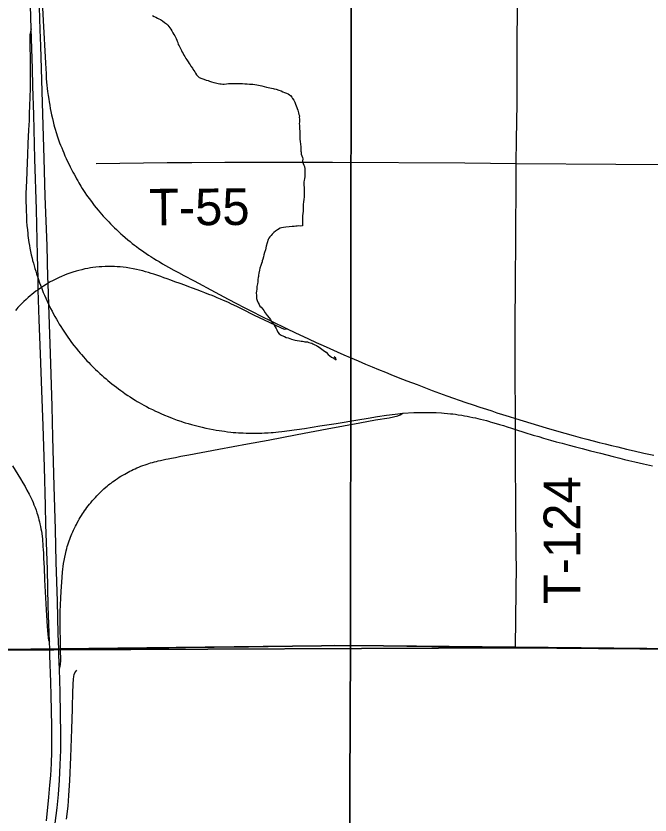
# Model space of a CAD drawing. Extents: x -17 to 88, y -5 to 22.
# Drawn here: x 6.195 to 7.178, y 18.897 to 20.136 of the extents above; entities that cross this region are included whole.
import ezdxf

# ---------------------------------------------------------------- set-up
doc = ezdxf.new("R2010")
doc.units = 0
for name, color, linetype in [('GM_X_County_Road', 7, 'Continuous'), ('GM_X_Interchange_Ramps', 7, 'Continuous'), ('GM_X_Minor_River', 7, 'Continuous'), ('GM_X_Section', 7, 'Continuous'), ('GM_X_Township', 7, 'Continuous'), ('GM_X_Township_Road', 7, 'Continuous'), ('GM_X_Township_Road_Text', 7, 'Continuous'), ('GM_X_US_Route', 7, 'Continuous')]:
    doc.layers.add(name, color=color, linetype=linetype)

msp = doc.modelspace()

# ---------------------------------------------------------------- linework, layer by layer
at = {"layer": 'GM_X_County_Road'}
for points in [[(6.1851, 19.1528), (6.2255, 19.1533), (6.2468, 19.1536), (6.2608, 19.1538), (6.2638, 19.1538), (6.3045, 19.1544), (6.4058, 19.1554), (6.4573, 19.1562), (6.5021, 19.1568), (6.5549, 19.1575), (6.5854, 19.1579), (6.6687, 19.1594), (6.6787, 19.1595), (6.6886, 19.1597), (6.7001, 19.1596), (6.7098, 19.1595), (6.7235, 19.1593), (6.7663, 19.1587), (6.8005, 19.1582), (6.8396, 19.1578), (6.8744, 19.1574), (6.8875, 19.1573), (6.9248, 19.1568), (6.9693, 19.156)], [(6.9693, 19.156), (7.0449, 19.1556), (7.0598, 19.1555), (7.1132, 19.155), (7.1667, 19.1548), (7.2151, 19.1546), (7.2268, 19.1545)]]:
    msp.add_lwpolyline(points, dxfattribs=at)
at = {"layer": 'GM_X_Interchange_Ramps'}
for points in [[(6.6151, 19.6507), (6.6136, 19.6502), (6.612, 19.6498), (6.6109, 19.6497), (6.61, 19.6499), (6.6087, 19.6503), (6.6071, 19.651), (6.6053, 19.6519), (6.5798, 19.6641), (6.5647, 19.6714), (6.5452, 19.6811), (6.537, 19.6851), (6.529, 19.6889), (6.5242, 19.6912), (6.5204, 19.6929), (6.5165, 19.6945), (6.5115, 19.6967), (6.5066, 19.6987), (6.5026, 19.7004), (6.4988, 19.702), (6.4936, 19.704), (6.4876, 19.7064), (6.482, 19.7086), (6.4755, 19.711), (6.4685, 19.7136), (6.4628, 19.7156), (6.4563, 19.718), (6.4491, 19.7206), (6.4408, 19.7236), (6.4349, 19.7258), (6.429, 19.7279), (6.4239, 19.7297), (6.419, 19.7315), (6.4131, 19.7336), (6.4083, 19.7352), (6.4042, 19.7365), (6.4001, 19.7378), (6.3956, 19.7391), (6.3911, 19.7403), (6.3863, 19.7416), (6.3815, 19.7427), (6.3762, 19.7437), (6.3705, 19.7447), (6.3655, 19.7455), (6.3606, 19.746), (6.356, 19.7465), (6.3513, 19.7468), (6.3471, 19.7471), (6.3427, 19.7472), (6.3377, 19.7472), (6.3326, 19.7471), (6.3277, 19.7468), (6.3234, 19.7465), (6.3184, 19.746), (6.3135, 19.7455), (6.3101, 19.7449), (6.3062, 19.7443), (6.3015, 19.7434), (6.2964, 19.7422), (6.2918, 19.7411), (6.2879, 19.74), (6.2827, 19.7384), (6.278, 19.7368), (6.2736, 19.7352), (6.2696, 19.7337), (6.2651, 19.7318), (6.2613, 19.7301), (6.2572, 19.7282), (6.2541, 19.7266), (6.2513, 19.7251), (6.2478, 19.7233), (6.2445, 19.7213), (6.2415, 19.7195), (6.2372, 19.7168), (6.2339, 19.7146), (6.2291, 19.7112), (6.2255, 19.7087), (6.2223, 19.7061), (6.2191, 19.7036), (6.2165, 19.7015), (6.2135, 19.6991), (6.2102, 19.6962), (6.2069, 19.6931), (6.2035, 19.6898), (6.2001, 19.6863), (6.1976, 19.6835), (6.1956, 19.6813), (6.1936, 19.6789)], [(6.2618, 19.1229), (6.2632, 19.1269), (6.2638, 19.1307), (6.264, 19.1358), (6.2638, 19.1538), (6.2637, 19.1621), (6.2631, 19.1898), (6.263, 19.1974), (6.2631, 19.2042), (6.2632, 19.2123), (6.2636, 19.2226), (6.264, 19.2328), (6.2645, 19.2438), (6.2654, 19.2576), (6.2659, 19.2653), (6.2666, 19.2731), (6.2671, 19.278), (6.2676, 19.2819), (6.2683, 19.2868), (6.2691, 19.2915), (6.2701, 19.2964), (6.2712, 19.3013), (6.2724, 19.3061), (6.2733, 19.3097), (6.2741, 19.3127), (6.2751, 19.3157), (6.276, 19.3187), (6.2769, 19.3215), (6.2781, 19.3245), (6.2792, 19.3276), (6.2802, 19.33), (6.2812, 19.3326), (6.2825, 19.3355), (6.2837, 19.3383), (6.2853, 19.3416), (6.2867, 19.3445), (6.2882, 19.3473), (6.2896, 19.3499), (6.2915, 19.3533), (6.2927, 19.3555), (6.2942, 19.358), (6.2961, 19.3611), (6.2977, 19.3635), (6.299, 19.3656), (6.3008, 19.3681), (6.3027, 19.3707), (6.3046, 19.3735), (6.3066, 19.376), (6.3086, 19.3785), (6.3105, 19.3809), (6.3128, 19.3836), (6.3151, 19.3864), (6.3177, 19.3892), (6.32, 19.3917), (6.3221, 19.3938), (6.3242, 19.3959), (6.326, 19.3978), (6.3282, 19.3998), (6.3309, 19.4024), (6.3337, 19.4048), (6.3359, 19.4066), (6.338, 19.4084), (6.34, 19.41), (6.3419, 19.4114), (6.3444, 19.4133), (6.3466, 19.4149), (6.3489, 19.4165), (6.3521, 19.4186), (6.3548, 19.4204), (6.357, 19.4218), (6.36, 19.4236), (6.3631, 19.4253), (6.3658, 19.4269), (6.3687, 19.4284), (6.3713, 19.4297), (6.3739, 19.431), (6.3765, 19.4323), (6.3793, 19.4336), (6.3821, 19.4348), (6.3849, 19.436), (6.3881, 19.4373), (6.3914, 19.4385), (6.3949, 19.4397), (6.3978, 19.4407), (6.4006, 19.4416), (6.4033, 19.4425), (6.406, 19.4433), (6.4092, 19.4442), (6.4122, 19.445), (6.415, 19.4457), (6.4186, 19.4465), (6.4227, 19.4474), (6.4269, 19.4483), (6.4306, 19.449), (6.4358, 19.45), (6.442, 19.4512), (6.4503, 19.4528), (6.4627, 19.455), (6.5091, 19.4639), (6.5537, 19.4722), (6.5854, 19.4781), (6.6306, 19.4865), (6.677, 19.4953), (6.7277, 19.5047), (6.7522, 19.5092), (6.7732, 19.5126), (6.7802, 19.514), (6.7866, 19.5156), (6.7905, 19.5172), (6.7945, 19.5195)], [(6.1889, 19.4381), (6.2013, 19.4181), (6.205, 19.4119), (6.2086, 19.4058), (6.2116, 19.4003), (6.2149, 19.3943), (6.2171, 19.3898), (6.2194, 19.3848), (6.221, 19.3812), (6.2223, 19.3778), (6.2242, 19.3732), (6.2258, 19.3691), (6.227, 19.3652), (6.2279, 19.3626), (6.2294, 19.3574), (6.2302, 19.3544), (6.2309, 19.3514), (6.2317, 19.348), (6.2325, 19.3439), (6.2332, 19.3404), (6.2339, 19.3365), (6.2344, 19.3329), (6.235, 19.3287), (6.2354, 19.3249), (6.2358, 19.3213), (6.2361, 19.3173), (6.2364, 19.3129), (6.2368, 19.3078), (6.237, 19.3033), (6.2374, 19.2946), (6.2381, 19.2805), (6.239, 19.2611), (6.2413, 19.2146), (6.2428, 19.189), (6.2438, 19.1763), (6.2443, 19.1726), (6.2447, 19.1704), (6.2451, 19.1683), (6.2457, 19.1665), (6.2464, 19.165)]]:
    msp.add_lwpolyline(points, dxfattribs=at)
at = {"layer": 'GM_X_Minor_River'}
for points in [[(6.4061, 20.1363), (6.4087, 20.1351), (6.4114, 20.1339), (6.414, 20.1323), (6.4163, 20.1312), (6.4185, 20.1304), (6.4219, 20.128), (6.4249, 20.1257), (6.4279, 20.1237), (6.4302, 20.1214), (6.4331, 20.1172), (6.4346, 20.1153), (6.4361, 20.1126), (6.4379, 20.1095), (6.4394, 20.1072), (6.4409, 20.1049), (6.442, 20.103), (6.4427, 20.1007), (6.4438, 20.0984), (6.4445, 20.0965), (6.4456, 20.0945), (6.4463, 20.0915), (6.4478, 20.0892), (6.4489, 20.0873), (6.4504, 20.0842)], [(6.4504, 20.0842), (6.4511, 20.0819), (6.4522, 20.0796), (6.4537, 20.0773), (6.4551, 20.075), (6.4566, 20.0727), (6.4577, 20.07), (6.4596, 20.0677), (6.4614, 20.0646), (6.4633, 20.0619), (6.4647, 20.06), (6.4658, 20.0577), (6.4681, 20.055), (6.4688, 20.0531), (6.4718, 20.0489), (6.4729, 20.0469), (6.4743, 20.0446), (6.4769, 20.0416), (6.4788, 20.0404), (6.4826, 20.0388), (6.486, 20.0376), (6.4894, 20.0364), (6.4924, 20.0356), (6.4947, 20.0348), (6.4977, 20.0336), (6.5015, 20.0324), (6.5041, 20.0319), (6.5079, 20.0311), (6.5106, 20.0307), (6.5129, 20.0306), (6.5155, 20.0302), (6.5174, 20.0302), (6.5212, 20.0305), (6.5239, 20.0308), (6.5266, 20.0311), (6.5288, 20.0311), (6.5319, 20.031), (6.5353, 20.031), (6.5383, 20.0309), (6.5414, 20.0309), (6.5459, 20.0308), (6.5494, 20.0303), (6.5532, 20.0303), (6.5566, 20.0302), (6.5592, 20.0302), (6.5619, 20.0297), (6.5649, 20.0293), (6.568, 20.0289), (6.5706, 20.0284), (6.5733, 20.028), (6.5759, 20.0272), (6.5793, 20.0264), (6.5831, 20.0255), (6.591, 20.0235), (6.5933, 20.0231), (6.5952, 20.0227), (6.5982, 20.0222), (6.602, 20.0206), (6.6058, 20.0194), (6.6084, 20.0182), (6.6111, 20.017), (6.6141, 20.0158), (6.6167, 20.0147), (6.6186, 20.0135), (6.6205, 20.0123), (6.6223, 20.0096), (6.6234, 20.0077), (6.6253, 20.005), (6.6271, 20.0019), (6.6278, 19.9989), (6.6289, 19.9962), (6.63, 19.9939), (6.6308, 19.992), (6.6315, 19.9897), (6.6322, 19.9878), (6.6325, 19.9855), (6.6332, 19.9828), (6.634, 19.9809), (6.6339, 19.9783), (6.6343, 19.976), (6.6342, 19.9737), (6.6342, 19.9714), (6.6337, 19.9684), (6.6341, 19.9665), (6.634, 19.9638), (6.6343, 19.96), (6.6347, 19.9577), (6.6346, 19.9558), (6.6346, 19.9539), (6.6346, 19.9517), (6.6345, 19.949), (6.6348, 19.9448), (6.6351, 19.941), (6.6361, 19.933), (6.6361, 19.9308), (6.6364, 19.9281), (6.6364, 19.9262), (6.6367, 19.9243), (6.637, 19.9216), (6.6381, 19.9186), (6.6388, 19.9163)], [(6.6388, 19.9163), (6.6392, 19.914), (6.6391, 19.9106), (6.6398, 19.9071), (6.6409, 19.9041), (6.642, 19.9022), (6.6427, 19.8987), (6.6426, 19.8949), (6.6426, 19.8911), (6.6425, 19.8892), (6.6425, 19.8862), (6.642, 19.8836), (6.6416, 19.8805), (6.6412, 19.8783), (6.6411, 19.8737), (6.6414, 19.8691), (6.6417, 19.8665), (6.6417, 19.8634), (6.6416, 19.8585), (6.6415, 19.8547), (6.6411, 19.8517), (6.6406, 19.8471), (6.6401, 19.8437), (6.6401, 19.8407), (6.64, 19.8361), (6.6399, 19.8331), (6.6395, 19.8293), (6.639, 19.8255), (6.639, 19.821), (6.6389, 19.8175), (6.6389, 19.8153), (6.6388, 19.8126), (6.6388, 19.81), (6.6361, 19.8096), (6.6334, 19.8101), (6.6308, 19.8097), (6.6285, 19.8098), (6.6262, 19.8094), (6.6231, 19.8091), (6.6182, 19.8088), (6.6132, 19.8081), (6.6094, 19.8078), (6.6064, 19.8071), (6.6045, 19.8064), (6.5999, 19.8038), (6.5972, 19.802), (6.5945, 19.8001), (6.5921, 19.7975), (6.5902, 19.7953), (6.5883, 19.7934), (6.5867, 19.7912), (6.5855, 19.7889), (6.5827, 19.7787), (6.5814, 19.773), (6.5798, 19.7689), (6.579, 19.7651), (6.5785, 19.7621), (6.5773, 19.7587), (6.5765, 19.756), (6.5761, 19.7542), (6.5753, 19.7519), (6.5741, 19.7485), (6.5729, 19.7447), (6.5721, 19.7413), (6.5712, 19.7368), (6.5708, 19.7337), (6.5704, 19.7319), (6.57, 19.73), (6.5695, 19.7269), (6.5695, 19.7235), (6.569, 19.7205), (6.5686, 19.7182), (6.5682, 19.716), (6.5681, 19.7118), (6.5677, 19.7091), (6.5672, 19.7061), (6.5675, 19.7023), (6.5675, 19.6993), (6.5678, 19.6974), (6.5685, 19.6947), (6.57, 19.6909), (6.5715, 19.6885), (6.5729, 19.6859), (6.5748, 19.6843), (6.5774, 19.6812), (6.5789, 19.6789), (6.5811, 19.6755), (6.5841, 19.6712), (6.5874, 19.6677), (6.5893, 19.6651), (6.5915, 19.6608), (6.5937, 19.6585), (6.5948, 19.6562), (6.5981, 19.6508), (6.5992, 19.6489), (6.6007, 19.6451), (6.6029, 19.6428), (6.6059, 19.6408), (6.6093, 19.6392), (6.6112, 19.6384), (6.6135, 19.6373)], [(6.6135, 19.6373), (6.6165, 19.6364), (6.6195, 19.6353), (6.6218, 19.6345), (6.6252, 19.6336), (6.6274, 19.6328), (6.6305, 19.6324), (6.6343, 19.6319), (6.6369, 19.6315), (6.6388, 19.6315), (6.6407, 19.6311), (6.6426, 19.6306), (6.6445, 19.6306), (6.6464, 19.6302), (6.6487, 19.6294), (6.6509, 19.629), (6.6532, 19.6282), (6.6551, 19.6274), (6.6581, 19.6258), (6.6604, 19.6246), (6.6622, 19.6234), (6.6645, 19.6219), (6.6668, 19.6207), (6.669, 19.6191), (6.6709, 19.6176), (6.6728, 19.616), (6.6754, 19.6141), (6.6787, 19.6106), (6.684, 19.6067), (6.6874, 19.6048), (6.6911, 19.6024), (6.6904, 19.6051), (6.6882, 19.607), (6.6878, 19.607)]]:
    msp.add_lwpolyline(points, dxfattribs=at)
at = {"layer": 'GM_X_Section'}
for points in [[(6.7146, 20.1751), (6.7133, 19.1594), (5.7206, 19.1483), (5.7223, 20.1762)], [(6.7146, 20.1751), (7.7295, 20.169), (7.7351, 19.1493), (6.7133, 19.1594)], [(6.7133, 19.1594), (6.7087, 18.155), (5.7233, 18.1499), (5.7206, 19.1483)], [(7.7351, 19.1493), (7.729, 18.1476), (6.7087, 18.155), (6.7133, 19.1594)]]:
    msp.add_lwpolyline(points, close=True, dxfattribs=at)
at = {"layer": 'GM_X_Township'}
for points in [[(5.0464, 18.1513), (5.7149, 18.1469), (5.7215, 18.6472), (5.7225, 19.1491), (6.2534, 19.1527), (6.9691, 19.1558), (7.2261, 19.1535), (7.7361, 19.149), (8.236, 19.1446), (8.7331, 19.1436), (8.7348, 19.4138), (8.7274, 19.89), (8.7281, 20.1646), (7.7177, 20.1665), (7.7206, 20.6696), (7.7218, 20.9)], [(8.709, 14.1), (8.7164, 14.7728), (8.7243, 15.8906), (8.7261, 16.1499), (8.7273, 16.2993), (8.7317, 17.1395), (8.7241, 18.1383), (8.7331, 19.1436), (8.236, 19.1446), (7.7361, 19.149), (7.2261, 19.1535), (6.9691, 19.1558), (6.2534, 19.1527), (5.7225, 19.1491), (5.7215, 18.6472), (5.7149, 18.1469), (5.0464, 18.1513)]]:
    msp.add_lwpolyline(points, dxfattribs=at)
at = {"layer": 'GM_X_Township_Road'}
for points in [[(6.9705, 19.9069), (6.9709, 19.9441), (6.9718, 19.9994), (6.972, 20.0373), (6.9719, 20.0982), (6.9721, 20.1429), (6.9722, 20.1474), (6.9724, 20.1527), (6.9727, 20.1576), (6.9732, 20.1627), (6.9753, 20.1774), (6.9762, 20.1839), (6.977, 20.1923), (6.9776, 20.2017), (6.9778, 20.2103), (6.9782, 20.2936), (6.9783, 20.3694), (6.9784, 20.3936), (6.9782, 20.4427), (6.9786, 20.471), (6.9789, 20.4906), (6.9794, 20.5701), (6.9794, 20.6267), (6.9796, 20.6755)], [(6.319, 19.9069), (6.4292, 19.9083), (6.4672, 19.9087), (6.5182, 19.9091), (6.5313, 19.9092), (6.6852, 19.909), (6.8905, 19.9082), (6.9705, 19.9069)], [(6.9705, 19.297), (6.9693, 19.45), (6.9692, 19.4945), (6.9691, 19.5115), (6.9685, 19.5849), (6.9689, 19.6631), (6.9692, 19.716), (6.9701, 19.8776), (6.9705, 19.9069)], [(6.9705, 19.9069), (7.7429, 19.9015), (7.8231, 19.9015), (8.0293, 19.9008), (8.1101, 19.9003), (8.2368, 19.8993)], [(6.9693, 19.156), (6.9697, 19.202), (6.9706, 19.284), (6.9705, 19.297)], [(6.2731, 18.8901), (6.2753, 18.9105), (6.2766, 18.9266), (6.2781, 18.9502), (6.2798, 18.9862), (6.2811, 19.0297), (6.2822, 19.0613), (6.2829, 19.0893), (6.283, 19.0956), (6.2832, 19.0993), (6.2837, 19.1073), (6.2843, 19.1116), (6.285, 19.1147), (6.2859, 19.117), (6.2872, 19.1191), (6.2888, 19.1211)]]:
    msp.add_lwpolyline(points, dxfattribs=at)
at = {"layer": 'GM_X_US_Route'}
for points in [[(6.2321, 20.1144), (6.2308, 20.1495), (6.2292, 20.2114)], [(6.2346, 20.169), (6.2369, 20.1287), (6.2404, 20.0624), (6.2412, 20.0459), (6.2416, 20.0388), (6.242, 20.0329), (6.2424, 20.0283), (6.2429, 20.0233), (6.2435, 20.0184), (6.2446, 20.0122), (6.2454, 20.0069), (6.2461, 20.0023), (6.2469, 19.9973), (6.2478, 19.9921), (6.2486, 19.9876), (6.2497, 19.9824), (6.251, 19.9768), (6.2521, 19.9718), (6.2533, 19.9671), (6.2544, 19.9634), (6.2553, 19.96), (6.2568, 19.9551), (6.2589, 19.9485), (6.2607, 19.9435), (6.2622, 19.9391), (6.2635, 19.9356), (6.2654, 19.931), (6.267, 19.9269), (6.2685, 19.9233), (6.2704, 19.9189), (6.2723, 19.9148), (6.2745, 19.9102), (6.2763, 19.9064), (6.2785, 19.9019), (6.2807, 19.8978), (6.2827, 19.8937), (6.2846, 19.8904), (6.2866, 19.8867), (6.2885, 19.8832), (6.2902, 19.8802), (6.2921, 19.877), (6.2935, 19.8745), (6.2951, 19.8719), (6.2974, 19.8683), (6.2993, 19.8652), (6.3014, 19.8621), (6.3041, 19.858), (6.3079, 19.8528), (6.3114, 19.8479), (6.3159, 19.842), (6.3191, 19.8381), (6.3219, 19.8347), (6.3244, 19.8317), (6.3272, 19.8284), (6.33, 19.8254), (6.3329, 19.8221), (6.3359, 19.8189), (6.3385, 19.8162), (6.3412, 19.8133), (6.3442, 19.8102), (6.3472, 19.8073), (6.3502, 19.8044), (6.354, 19.8009), (6.3572, 19.798), (6.3598, 19.7957), (6.364, 19.7921), (6.368, 19.7887), (6.3716, 19.7857), (6.3749, 19.7831), (6.3783, 19.7805), (6.3816, 19.778), (6.3853, 19.7752), (6.3892, 19.7724), (6.393, 19.7698), (6.3965, 19.7673), (6.4003, 19.7649), (6.4038, 19.7626), (6.4085, 19.7595), (6.4126, 19.7571), (6.4165, 19.7548), (6.4219, 19.7515), (6.4264, 19.7489), (6.4313, 19.7461), (6.4392, 19.7417), (6.4466, 19.7378), (6.4549, 19.7333), (6.4709, 19.725), (6.5032, 19.7075), (6.5235, 19.6967), (6.5365, 19.6898), (6.5484, 19.6836), (6.5607, 19.6773), (6.575, 19.6702), (6.5896, 19.663), (6.6151, 19.6507), (6.6272, 19.6449), (6.6481, 19.6351), (6.6603, 19.6294), (6.6707, 19.6247), (6.6813, 19.6199), (6.6926, 19.6148), (6.7029, 19.6104), (6.7129, 19.606), (6.7251, 19.6007), (6.7365, 19.5959), (6.7467, 19.5918), (6.7569, 19.5875), (6.7675, 19.5831), (6.7761, 19.5797), (6.7872, 19.5752), (6.8008, 19.5701), (6.8167, 19.564), (6.8296, 19.559), (6.8401, 19.5551), (6.8514, 19.5509), (6.8628, 19.5468), (6.873, 19.5431), (6.8819, 19.54), (6.8921, 19.5365), (6.9036, 19.5327), (6.914, 19.5291), (6.924, 19.5259), (6.9325, 19.5231), (6.9405, 19.5205), (6.949, 19.5178), (6.9596, 19.5144), (6.9691, 19.5115), (6.9929, 19.5043), (7.0169, 19.4971), (7.0328, 19.4925), (7.0455, 19.4889), (7.0588, 19.4851), (7.0694, 19.4822), (7.0797, 19.4795), (7.0897, 19.4769), (7.0992, 19.4744), (7.1081, 19.4722), (7.1179, 19.4698), (7.1279, 19.4673), (7.1416, 19.464), (7.1532, 19.4613), (7.168, 19.4579), (7.1836, 19.4544)], [(6.2418, 18.8877), (6.2457, 18.9242), (6.2472, 18.9427), (6.2486, 18.9576), (6.2494, 18.9763), (6.2499, 18.9943), (6.2501, 19.013), (6.25, 19.0347), (6.2489, 19.082), (6.2484, 19.1025), (6.247, 19.1441), (6.2468, 19.1536), (6.2464, 19.165), (6.2446, 19.2205), (6.2432, 19.2771), (6.2409, 19.3472), (6.2401, 19.3758), (6.2387, 19.4361), (6.2367, 19.5001), (6.2345, 19.5547), (6.2326, 19.6119), (6.2304, 19.6647), (6.2294, 19.6957), (6.2291, 19.7112), (6.2288, 19.7286), (6.228, 19.7641), (6.2262, 19.8355), (6.2238, 19.9144), (6.222, 19.9822), (6.2207, 20.0269), (6.22, 20.0542), (6.218, 20.1157), (6.217, 20.1517)], [(6.218, 20.1157), (6.2168, 20.1111), (6.2161, 20.1065), (6.2159, 20.1012), (6.2165, 20.0581), (6.2163, 20.0233), (6.2157, 19.9961), (6.2152, 19.9843), (6.2148, 19.9738), (6.214, 19.9589), (6.2129, 19.938), (6.2123, 19.9206), (6.2118, 19.9086), (6.2107, 19.8801), (6.2103, 19.87), (6.21, 19.8603), (6.2098, 19.8538), (6.2099, 19.8466), (6.2101, 19.8407), (6.2102, 19.8336), (6.2106, 19.8251), (6.2111, 19.8169), (6.2115, 19.8106), (6.2122, 19.8039), (6.2127, 19.7986), (6.2131, 19.7951), (6.2135, 19.7916), (6.2141, 19.7879), (6.2146, 19.7844), (6.2153, 19.78), (6.2162, 19.7755), (6.2172, 19.7705), (6.2183, 19.7654), (6.2195, 19.7601), (6.2204, 19.7567)], [(6.246, 19.6726), (6.2455, 19.6875), (6.2445, 19.7213), (6.2441, 19.7302), (6.2427, 19.7793), (6.24, 19.8563), (6.2384, 19.9147), (6.2368, 19.9656), (6.233, 20.0893), (6.2321, 20.1144)], [(6.2204, 19.7567), (6.2204, 19.7565), (6.2215, 19.7522), (6.2226, 19.7484), (6.2238, 19.7441), (6.2251, 19.7397), (6.2264, 19.7356), (6.2288, 19.7286), (6.2312, 19.7218), (6.2339, 19.7146), (6.2368, 19.7071), (6.2388, 19.7025), (6.2408, 19.6979), (6.2428, 19.6935), (6.2455, 19.6875), (6.2482, 19.682), (6.2504, 19.6779), (6.2528, 19.6734), (6.255, 19.6694), (6.2573, 19.6653), (6.2594, 19.6617), (6.2617, 19.6578), (6.2641, 19.654), (6.2666, 19.6499), (6.2687, 19.6468), (6.2707, 19.6439), (6.2729, 19.6407), (6.275, 19.6376), (6.2777, 19.6339), (6.2807, 19.6295), (6.2843, 19.6249), (6.288, 19.6203), (6.2915, 19.616), (6.294, 19.613), (6.2962, 19.6105), (6.2991, 19.6072), (6.3019, 19.6041), (6.3046, 19.6011), (6.3074, 19.5982), (6.3102, 19.5953), (6.3141, 19.5913), (6.3178, 19.5877), (6.321, 19.5847), (6.3244, 19.5814), (6.3282, 19.578), (6.3308, 19.5758), (6.3342, 19.5728), (6.3371, 19.5703), (6.3402, 19.5678), (6.3433, 19.5654), (6.3468, 19.5627), (6.3505, 19.5598), (6.3536, 19.5575), (6.357, 19.555), (6.3604, 19.5526), (6.3641, 19.5499), (6.3682, 19.5472), (6.3718, 19.5449), (6.3751, 19.5427), (6.3793, 19.5401), (6.3827, 19.538), (6.3856, 19.5362), (6.389, 19.5342), (6.3928, 19.5321), (6.3967, 19.53), (6.4012, 19.5277), (6.4062, 19.5252), (6.4111, 19.5229), (6.4149, 19.5211), (6.4193, 19.5191), (6.4249, 19.5167), (6.4304, 19.5144), (6.4367, 19.512), (6.4447, 19.509), (6.4503, 19.5071), (6.4536, 19.506), (6.4571, 19.5049), (6.4614, 19.5036), (6.4665, 19.5021), (6.4707, 19.501), (6.4769, 19.4994), (6.4833, 19.4978), (6.489, 19.4966), (6.4948, 19.4954), (6.5005, 19.4943), (6.505, 19.4935), (6.5095, 19.4928), (6.514, 19.4921), (6.5179, 19.4916), (6.5224, 19.491), (6.5275, 19.4904), (6.5316, 19.49), (6.5354, 19.4897), (6.5398, 19.4894), (6.5437, 19.4892), (6.5471, 19.489), (6.5515, 19.4888), (6.555, 19.4887), (6.5584, 19.4886), (6.5624, 19.4886), (6.5671, 19.4886), (6.5714, 19.4887), (6.5757, 19.4888), (6.5802, 19.4891), (6.5855, 19.4894), (6.5901, 19.4897), (6.5935, 19.49), (6.5973, 19.4903), (6.6015, 19.4907), (6.6067, 19.4913), (6.6185, 19.4928), (6.6258, 19.4938), (6.6303, 19.4945), (6.642, 19.4962), (6.666, 19.5), (6.6913, 19.5039), (6.7248, 19.5094), (6.7409, 19.512), (6.7553, 19.5144), (6.769, 19.5165), (6.7826, 19.5182), (6.7945, 19.5195), (6.8113, 19.5206), (6.8274, 19.521), (6.8375, 19.5208), (6.846, 19.5206), (6.8543, 19.5201), (6.8588, 19.5198), (6.8636, 19.5194), (6.8683, 19.5189), (6.8718, 19.5185), (6.876, 19.518), (6.8804, 19.5173), (6.8859, 19.5165), (6.89, 19.5158), (6.8943, 19.515), (6.8985, 19.5141), (6.9029, 19.5132), (6.9072, 19.5123), (6.911, 19.5114), (6.9149, 19.5105), (6.9194, 19.5094), (6.9241, 19.5082), (6.929, 19.5068), (6.9301, 19.5065)], [(6.2555, 18.8838), (6.2584, 18.9079), (6.2604, 18.9283), (6.262, 18.9506), (6.2632, 18.9742), (6.2639, 18.9971), (6.2641, 19.0226), (6.2638, 19.053), (6.2629, 19.0875), (6.2618, 19.1229), (6.2611, 19.1443), (6.2608, 19.1538), (6.26, 19.1777), (6.2588, 19.2283), (6.2569, 19.2889), (6.2556, 19.3393), (6.2538, 19.4065), (6.2517, 19.4823), (6.2504, 19.5301), (6.2486, 19.5966), (6.246, 19.6726)], [(6.9301, 19.5065), (6.9336, 19.5055), (6.9391, 19.5039), (6.9445, 19.5023), (6.9507, 19.5004), (6.9563, 19.4987), (6.9629, 19.4965), (6.9692, 19.4945), (6.9838, 19.4899), (6.9967, 19.4858), (7.0052, 19.4833), (7.0126, 19.4811), (7.0237, 19.4779), (7.0324, 19.4755), (7.0414, 19.473), (7.0525, 19.47), (7.0621, 19.4675), (7.0727, 19.4648), (7.0858, 19.4614), (7.101, 19.4575), (7.1107, 19.455), (7.1208, 19.4524), (7.1312, 19.4498), (7.1383, 19.4481), (7.145, 19.4465), (7.1543, 19.4444), (7.1677, 19.4414), (7.1816, 19.4382)]]:
    msp.add_lwpolyline(points, dxfattribs=at)

# ---------------------------------------------------------------- texts
at = {"layer": 'GM_X_Township_Road_Text'}
for s, rotation, p in [('T-55', 0.3528, (6.4008, 19.8107)), ('T-124', 90, (7.0696, 19.2234))]:
    msp.add_text(s, height=0.05682, rotation=rotation, dxfattribs=at).set_placement(p)

doc.saveas('drawing.dxf')
